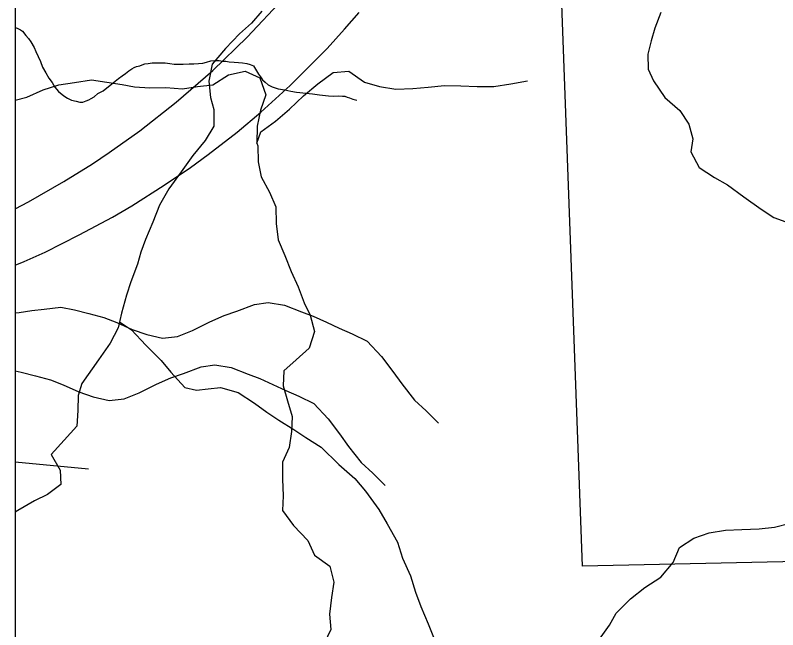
# Model space of a CAD drawing. Extents: x -21.1 to 50.3, y 0 to 22.1.
# Drawn here: x 2.1 to 2.718, y 14.756 to 15.254 of the extents above; entities that cross this region are included whole.
import ezdxf

# ---------------------------------------------------------------- set-up
doc = ezdxf.new("R2010")
doc.units = 0
for name, color, linetype in [('GM_X_County', 7, 'Continuous'), ('GM_X_Interstate_Route', 7, 'Continuous'), ('GM_X_Minor_River', 7, 'Continuous'), ('GM_X_Section', 7, 'Continuous'), ('GM_X_State_Route', 7, 'Continuous'), ('GM_X_Township_Road', 7, 'Continuous'), ('SH_Cut_Line', 7, 'Continuous')]:
    doc.layers.add(name, color=color, linetype=linetype)

msp = doc.modelspace()

# ---------------------------------------------------------------- linework, layer by layer
at = {"layer": 'GM_X_County'}
msp.add_lwpolyline([(8.9, 14.74638), (8.9, 20.9), (2.1, 20.9), (2.1, 14.1), (8.89319, 14.1)], dxfattribs=at)
at = {"layer": 'GM_X_Interstate_Route'}
for points in [[(2.1, 15.09711), (2.11078, 15.1027), (2.13943, 15.11918), (2.16251, 15.13361), (2.17611, 15.14268), (2.20099, 15.1602), (2.23026, 15.18348), (2.25994, 15.20924), (2.28797, 15.23624), (2.31743, 15.26778)], [(2.1, 15.05132), (2.10734, 15.05433), (2.12433, 15.06182), (2.15182, 15.07607), (2.1788, 15.09031), (2.19454, 15.09955), (2.22078, 15.11629), (2.24201, 15.13053), (2.25625, 15.14103), (2.27974, 15.15927), (2.29898, 15.17526), (2.32271, 15.197), (2.35269, 15.22698), (2.36669, 15.24247), (2.37868, 15.25621)]]:
    msp.add_lwpolyline(points, dxfattribs=at)
at = {"layer": 'GM_X_Minor_River'}
for points in [[(2.29975, 15.25721), (2.29134, 15.2474), (2.2818, 15.23873), (2.27034, 15.22704), (2.25963, 15.2142), (2.25688, 15.20056), (2.25831, 15.18728), (2.2609, 15.17739), (2.26082, 15.16412)], [(2.62305, 15.25599), (2.61803, 15.2435), (2.61531, 15.23327), (2.61258, 15.22229), (2.61288, 15.21014), (2.61699, 15.20063), (2.62639, 15.1873), (2.63846, 15.1766), (2.6456, 15.16555), (2.64894, 15.15377), (2.64735, 15.14316), (2.6541, 15.1306), (2.66657, 15.12255), (2.67715, 15.11642), (2.69037, 15.10685), (2.70435, 15.0969), (2.71455, 15.09001), (2.72439, 15.08654)], [(2.1, 15.24393), (2.10148, 15.24331), (2.10412, 15.24212), (2.106, 15.24095), (2.1086, 15.23748), (2.11084, 15.23516), (2.11269, 15.23247), (2.11526, 15.22786), (2.11672, 15.22442), (2.11855, 15.22059), (2.12037, 15.21637), (2.12218, 15.21179), (2.12476, 15.20718), (2.12734, 15.20295), (2.12994, 15.19949), (2.13215, 15.19565), (2.13513, 15.19218), (2.13924, 15.18868), (2.14225, 15.18673), (2.14564, 15.18515), (2.14942, 15.18432), (2.15245, 15.1835), (2.15473, 15.18346), (2.15741, 15.18454), (2.15971, 15.18526), (2.16163, 15.18637), (2.16394, 15.18784), (2.16703, 15.19044), (2.17125, 15.19264), (2.1809, 15.20044), (2.1836, 15.20266), (2.18669, 15.20489), (2.18938, 15.20674), (2.19209, 15.20896), (2.19439, 15.21044), (2.19631, 15.21154), (2.19823, 15.21227), (2.20091, 15.21298), (2.20282, 15.2137), (2.20511, 15.21442), (2.20778, 15.21475), (2.21084, 15.21545), (2.21388, 15.21539), (2.21768, 15.21532), (2.22148, 15.21525), (2.22527, 15.2148), (2.22868, 15.21436), (2.2321, 15.21429), (2.23591, 15.21422), (2.24085, 15.21451), (2.24465, 15.21444), (2.24846, 15.21475), (2.25189, 15.21506), (2.25494, 15.21577), (2.25838, 15.21684), (2.26181, 15.21716), (2.26523, 15.21709), (2.26789, 15.21666), (2.27055, 15.21662), (2.2732, 15.21619), (2.27737, 15.21573)], [(2.27737, 15.21573), (2.28079, 15.21567), (2.28421, 15.21522), (2.28762, 15.21478), (2.29027, 15.21397), (2.29291, 15.21278), (2.29549, 15.20894), (2.29697, 15.20625), (2.29882, 15.20394), (2.3003, 15.20163), (2.30255, 15.19969), (2.30478, 15.19737), (2.30818, 15.19579), (2.31309, 15.19418), (2.31839, 15.19332), (2.32332, 15.19247), (2.32787, 15.19162), (2.34077, 15.19025), (2.34645, 15.18938), (2.35366, 15.18849), (2.35822, 15.1884), (2.36203, 15.18871), (2.36506, 15.18827), (2.36696, 15.18824), (2.36885, 15.18744), (2.37074, 15.18703), (2.37338, 15.18584), (2.37565, 15.18542), (2.37679, 15.18502)], [(2.1, 15.18501), (2.10936, 15.1876), (2.1225, 15.19352), (2.13529, 15.19754), (2.14812, 15.19928), (2.1617, 15.20142), (2.17421, 15.19974), (2.18673, 15.19768), (2.1966, 15.19596), (2.2091, 15.19504), (2.22195, 15.19526), (2.23558, 15.19436), (2.24766, 15.19609), (2.26012, 15.19745), (2.27284, 15.20564), (2.2864, 15.20853), (2.29822, 15.20305), (2.303, 15.18947), (2.29868, 15.17687), (2.29589, 15.16392), (2.29575, 15.15026)], [(2.29575, 15.15026), (2.29899, 15.15942), (2.31095, 15.16798), (2.32212, 15.17766), (2.33366, 15.18849), (2.34521, 15.19818), (2.35753, 15.2075), (2.37038, 15.20849), (2.38302, 15.1996), (2.39518, 15.19602), (2.40846, 15.19397), (2.42207, 15.19459), (2.43453, 15.19557), (2.44775, 15.19694), (2.46099, 15.19679), (2.47424, 15.19626), (2.48786, 15.19612), (2.50144, 15.19826), (2.51501, 15.20077)], [(2.26082, 15.16412), (2.25391, 15.1524), (2.24397, 15.14032), (2.23439, 15.1271), (2.22443, 15.11312), (2.21676, 15.09989), (2.21136, 15.08626), (2.20557, 15.07226), (2.20171, 15.06204), (2.19899, 15.05219), (2.19358, 15.03781), (2.1901, 15.02721), (2.18621, 15.01244), (2.18347, 15.00069), (2.17694, 14.98821), (2.16736, 14.97461)], [(2.29575, 15.15026), (2.29654, 15.148), (2.29677, 15.1351), (2.29925, 15.123), (2.3059, 15.11059), (2.31103, 15.09854), (2.31126, 15.08526), (2.31301, 15.07201), (2.31853, 15.05921), (2.32367, 15.04639), (2.32919, 15.03397), (2.33396, 15.02077), (2.33905, 15.011), (2.34231, 14.99777), (2.33801, 14.98403), (2.32758, 14.97474), (2.31753, 14.96584), (2.31698, 14.95369), (2.3206, 14.94161), (2.32423, 14.92877), (2.32368, 14.91662), (2.32202, 14.90368), (2.31656, 14.89183), (2.31642, 14.87816), (2.31704, 14.86451), (2.31649, 14.85274), (2.3254, 14.84037), (2.33696, 14.82843), (2.34247, 14.81639), (2.35473, 14.80749), (2.35798, 14.79465), (2.35631, 14.7821), (2.35465, 14.76878), (2.35563, 14.75628), (2.35016, 14.7448)], [(2.1, 15.01273), (2.10322, 15.013), (2.11345, 15.0146), (2.1233, 15.01582), (2.13694, 15.01744), (2.14796, 15.01525), (2.15974, 15.01231), (2.1719, 15.00899), (2.18217, 15.0049), (2.19473, 14.99931), (2.20652, 14.99523), (2.21943, 14.9923), (2.23156, 14.99353), (2.24366, 14.99856), (2.25765, 15.00551), (2.26936, 15.01054), (2.27958, 15.01404), (2.29395, 15.01947), (2.30494, 15.02107), (2.31823, 15.0189), (2.33192, 15.0137), (2.34143, 15.00998), (2.35209, 15.00513), (2.36237, 15.00028), (2.37302, 14.99581), (2.3852, 14.98983), (2.39667, 14.9774), (2.40587, 14.96533), (2.41315, 14.95514), (2.42349, 14.94194), (2.43304, 14.93328), (2.44297, 14.92349)], [(2.18459, 15.00548), (2.19409, 14.99911), (2.20577, 14.98652), (2.21821, 14.9743), (2.22612, 14.96476), (2.23742, 14.95218), (2.24689, 14.95022), (2.25639, 14.9513), (2.26626, 14.95238), (2.28065, 14.94812), (2.29388, 14.93969), (2.30369, 14.93242), (2.31352, 14.92591), (2.32561, 14.91825), (2.33543, 14.91174), (2.3479, 14.90408), (2.36223, 14.88995), (2.37506, 14.87849), (2.38372, 14.86819), (2.39463, 14.85333), (2.40138, 14.84191), (2.40963, 14.82706), (2.41372, 14.81414), (2.42008, 14.79968), (2.42416, 14.78637), (2.42864, 14.77497), (2.43462, 14.76089), (2.43985, 14.7472)], [(2.16736, 14.97461), (2.15397, 14.95558), (2.15088, 14.94572), (2.15081, 14.93357), (2.14999, 14.92105), (2.13968, 14.90971), (2.12899, 14.898), (2.13651, 14.88543), (2.13683, 14.87365), (2.12616, 14.86574), (2.1155, 14.86048), (2.10218, 14.85257), (2.1, 14.85118)], [(2.1, 14.96567), (2.10467, 14.96474), (2.11645, 14.9618), (2.12861, 14.95848), (2.13888, 14.95439), (2.15144, 14.94879), (2.16323, 14.94472), (2.17615, 14.94178), (2.18827, 14.94302), (2.20037, 14.94805), (2.21436, 14.95499), (2.22608, 14.96002), (2.23629, 14.96352), (2.25066, 14.96895), (2.26165, 14.97056), (2.27494, 14.96839), (2.28863, 14.96318), (2.29814, 14.95946), (2.3088, 14.95461), (2.31908, 14.94976), (2.32973, 14.94529), (2.34191, 14.93932), (2.35338, 14.92688), (2.36258, 14.91481), (2.36986, 14.90462), (2.3802, 14.89142), (2.38975, 14.88277), (2.39968, 14.87298)], [(2.57327, 14.74833), (2.58139, 14.75985), (2.58689, 14.76944), (2.59842, 14.78102), (2.60998, 14.79033), (2.62307, 14.79853), (2.63308, 14.81047), (2.63816, 14.8227), (2.64975, 14.83011), (2.66216, 14.8345), (2.67536, 14.83663), (2.68859, 14.83724), (2.70257, 14.83787), (2.71503, 14.83922), (2.72784, 14.84249)]]:
    msp.add_lwpolyline(points, dxfattribs=at)
at = {"layer": 'GM_X_Section'}
msp.add_lwpolyline([(3.50758, 15.88397), (3.55763, 14.82903), (2.5595, 14.80745), (2.52082, 15.85784), (3.48674, 15.88357)], close=True, dxfattribs=at)
at = {"layer": 'GM_X_State_Route'}
msp.add_lwpolyline([(6.51283, 14.60317), (6.5142, 14.9441), (6.51464, 15.03489), (6.514, 15.09364), (6.51465, 15.30312), (6.51595, 15.49226), (6.51982, 16.08256), (6.52123, 16.24517), (6.52315, 16.46813), (6.52222, 16.85672), (6.52013, 17.69645), (6.52053, 17.72081), (6.52196, 17.81036), (5.33072, 17.79178), (3.94025, 17.77171), (3.44154, 17.76826), (3.3026, 17.76263), (3.03298, 17.75833), (2.73209, 17.75291), (2.42851, 17.74626), (2.1, 17.74017), (2.1, 14.1)], dxfattribs=at)
at = {"layer": 'GM_X_Township_Road'}
msp.add_line((2.1, 14.892), (2.15947, 14.88643), dxfattribs=at)
at = {"layer": 'SH_Cut_Line'}
msp.add_lwpolyline([(6.52955, 20.9), (2.1, 20.9), (2.1, 14.1), (6.50995, 14.1), (6.5113, 14.24348), (6.51114, 14.29418), (6.513, 14.41466), (6.51283, 14.60317), (6.5142, 14.9441), (6.51464, 15.03489), (6.514, 15.09364), (6.51465, 15.30312), (6.51595, 15.49226), (6.51982, 16.08256), (6.52123, 16.24517), (6.52315, 16.46813), (6.52222, 16.85672), (6.52013, 17.69645), (6.52053, 17.72081), (6.52196, 17.81036), (6.52225, 18.35692), (6.52255, 18.97782), (6.52273, 19.34666), (6.52977, 20.39859)], close=True, dxfattribs=at)

doc.saveas('drawing.dxf')
